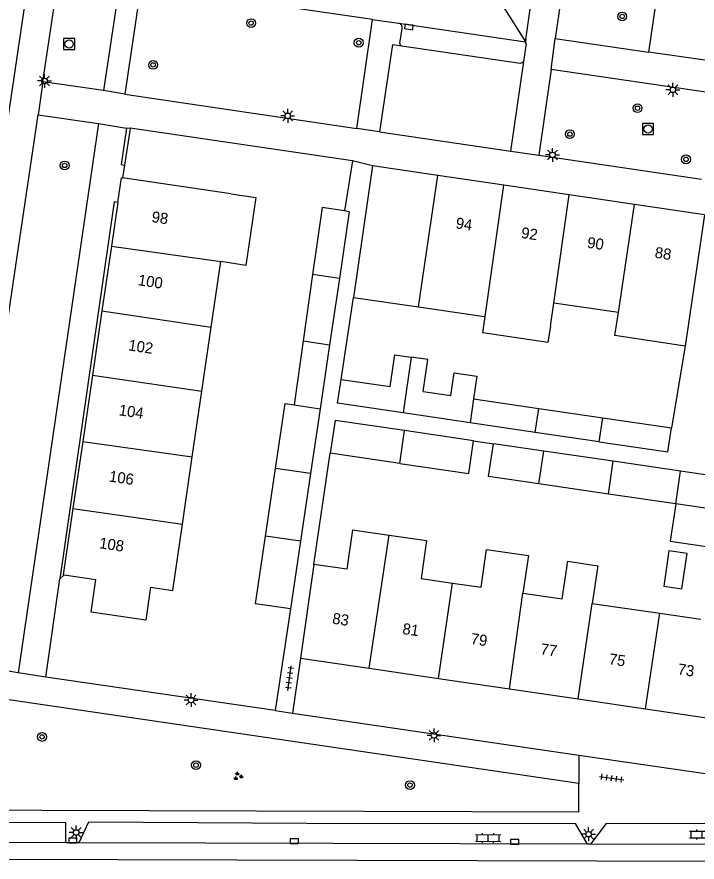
# Model space of a CAD drawing. Extents: x 132999 to 136000, y 398499 to 400501.
# Drawn here: x 134481.4 to 134542.9, y 399286.4 to 399362.9 of the extents above; entities that cross this region are included whole.
import ezdxf

# ---------------------------------------------------------------- set-up
doc = ezdxf.new("R2010")
doc.units = 0
for name, color, linetype in [('gg-afsc-erfafscheiding', 7, 'Continuous'), ('gg-afsc-muur', 7, 'Continuous'), ('gg-anno-huisnummerreeks BGT', 7, 'Continuous'), ('gg-bbg-bijgebouw', 7, 'Continuous'), ('gg-bbg-gedigitaliseerde bebouwing', 7, 'Continuous'), ('gg-bbg-gedigitaliseerde bijgebouw', 7, 'Continuous'), ('gg-bbg-hoofdgebouw', 7, 'Continuous'), ('gg-bbg-luifel en loopbrug', 7, 'Continuous'), ('gg-bbg-tussenscheiding', 7, 'Continuous'), ('gg-knt-verharding', 7, 'Continuous'), ('gg-knt-verharding nz', 7, 'Continuous'), ('gt-grn-groengrens', 7, 'Continuous'), ('gt-grn-weggrens', 7, 'Continuous'), ('gt-symb-boom', 7, 'Continuous'), ('gt-symb-groenvak', 7, 'Continuous'), ('gt-symb-klinker verharding', 7, 'Continuous'), ('gt-symb-kolk', 7, 'Continuous'), ('gt-symb-lichtmast', 7, 'Continuous'), ('gt-symb-rioolschacht', 7, 'Continuous'), ('gt-symb-tegel verharding', 7, 'Continuous')]:
    doc.layers.add(name, color=color, linetype=linetype)

# ---------------------------------------------------------------- blocks, each defined once
blk = doc.blocks.new('gt0-KOLK')
at = {"layer": 'gt-symb-kolk'}
blk.add_lwpolyline([(0, 0), (0.375, 0), (0.375, 0.4), (-0.375, 0.4), (-0.375, 0), (0, 0)], dxfattribs=at)
blk = doc.blocks.new('gt0-LMAST')
at = {"layer": 'gt-symb-lichtmast'}
for p, q in [((-0.182, 0.173), (-0.447, 0.438)), ((-0.005, 0.246), (-0.005, 0.621)), ((0.172, 0.173), (0.437, 0.438)), ((-0.255, -0.004), (-0.63, -0.004)), ((-0.182, -0.181), (-0.447, -0.446)), ((-0.005, -0.254), (-0.005, -0.629)), ((0.437, -0.446), (0.172, -0.181)), ((0.245, -0.004), (0.62, -0.004))]:
    blk.add_line(p, q, dxfattribs=at)
blk.add_circle((-0.005, -0.004), 0.25, dxfattribs=at)
blk = doc.blocks.new('gt0-BOOM')
at = {"layer": 'gt-symb-boom'}
for radius in [0.4, 0.2]:
    blk.add_circle((0, 0), radius, dxfattribs=at)
blk = doc.blocks.new('gt0-RS')
at = {"layer": 'gt-symb-rioolschacht'}
blk.add_lwpolyline([(-0.5, -0.5), (0.5, -0.5), (0.5, 0.5), (-0.5, 0.5)], close=True, dxfattribs=at)
blk.add_circle((0, 0), 0.375, dxfattribs=at)
blk = doc.blocks.new('gt0-TEG1')
at = {"layer": 'gt-symb-tegel verharding'}
for p, q in [((-1.125, 0), (1.125, 0)), ((-0.9, -0.25), (-0.9, 0.25)), ((-0.45, -0.25), (-0.45, 0.25)), ((0, -0.25), (0, 0.25)), ((0.45, -0.25), (0.45, 0.25)), ((0.9, -0.25), (0.9, 0.25))]:
    blk.add_line(p, q, dxfattribs=at)
blk = doc.blocks.new('gt0-GRVAK')
at = {"layer": 'gt-symb-groenvak'}
for p, q in [((-0.11, 0.189), (-0.228, 0.24)), ((-0.182, 0.153), (0.088, 0.153)), ((-0.091, 0.211), (-0.156, 0.322)), ((-0.047, 0.214), (-0.047, 0.393)), ((-0.004, 0.211), (0.061, 0.322)), ((0.015, 0.189), (0.133, 0.24)), ((0.262, -0.052), (0.197, 0.059)), ((0.305, -0.049), (0.305, 0.13)), ((0.349, -0.052), (0.414, 0.059)), ((-0.245, -0.228), (-0.363, -0.177)), ((-0.318, -0.264), (-0.047, -0.264)), ((-0.226, -0.206), (-0.291, -0.095)), ((-0.183, -0.203), (-0.183, -0.024)), ((-0.139, -0.206), (-0.074, -0.095)), ((-0.12, -0.228), (-0.002, -0.177)), ((0.243, -0.074), (0.125, -0.023)), ((0.17, -0.11), (0.441, -0.11)), ((0.368, -0.074), (0.486, -0.023))]:
    blk.add_line(p, q, dxfattribs=at)
blk = doc.blocks.new('gt0-KL1')
at = {"layer": 'gt-symb-klinker verharding'}
for p, q in [((-1.15, 0.3), (1.15, 0.3)), ((-1, -0.3), (-1, 0.3)), ((-0.5, 0.3), (-0.5, 0.45)), ((0, -0.3), (0, 0.3)), ((0.5, 0.3), (0.5, 0.45)), ((1, -0.3), (1, 0.3)), ((-1.15, -0.3), (1.15, -0.3)), ((-0.5, -0.45), (-0.5, -0.3)), ((0.5, -0.45), (0.5, -0.3))]:
    blk.add_line(p, q, dxfattribs=at)

msp = doc.modelspace()

# ---------------------------------------------------------------- linework, layer by layer
at = {"layer": 'gg-afsc-erfafscheiding'}
for p, q in [((134510.75, 399330.102), (134511.853, 399337.527)), ((134541.834, 399333.129), (134540.607, 399325.713)), ((134522.705, 399324.553), (134524.508, 399324.288)), ((134508.266, 399313.373), (134509.757, 399323.423)), ((134484.02, 399303.17), (134485.301, 399312.072)), ((134485.698, 399312.415), (134485.301, 399312.072)), ((134506.162, 399309.343), (134504.756, 399300.134)), ((134504.756, 399300.134), (134484.02, 399303.17))]:
    msp.add_line(p, q, dxfattribs=at)
at = {"layer": 'gg-afsc-muur'}
for p, q in [((134491.655, 399352.804), (134491.142, 399349.493)), ((134491.663, 399352.854), (134491.655, 399352.804)), ((134511.749, 399349.896), (134491.663, 399352.854)), ((134491.142, 399349.493), (134490.964, 399348.348)), ((134511.749, 399349.896), (134511.042, 399345.348))]:
    msp.add_line(p, q, dxfattribs=at)
at = {"layer": 'gg-bbg-bijgebouw'}
for p, q in [((134513.58, 399349.44), (134511.853, 399337.527)), ((134519.471, 399348.568), (134513.58, 399349.44)), ((134511.042, 399345.348), (134509.014, 399345.648)), ((134511.475, 399345.284), (134510.582, 399339.241)), ((134511.475, 399345.284), (134511.042, 399345.348)), ((134510.582, 399339.241), (134509.693, 399333.228)), ((134509.693, 399333.228), (134508.838, 399327.445)), ((134508.838, 399327.445), (134507.972, 399321.586)), ((134507.972, 399321.586), (134507.069, 399315.478)), ((134507.069, 399315.478), (134506.162, 399309.343)), ((134506.162, 399309.343), (134502.996, 399309.811))]:
    msp.add_line(p, q, dxfattribs=at)
at = {"layer": 'gg-bbg-gedigitaliseerde bebouwing'}
for p, q in [((134543.59, 399345), (134541.834, 399333.129)), ((134498.99, 399334.826), (134499.86, 399340.762)), ((134517.74, 399336.673), (134523.273, 399335.871)), ((134529.655, 399334.931), (134529.962, 399337.015)), ((134535.804, 399336.15), (134529.962, 399337.015)), ((134523.273, 399335.871), (134523.762, 399335.799)), ((134498.142, 399329.034), (134498.99, 399334.826)), ((134497.272, 399323.101), (134498.142, 399329.034)), ((134496.38, 399317.015), (134497.272, 399323.101)), ((134495.5, 399311.01), (134496.38, 399317.015)), ((134511.773, 399316.503), (134515.079, 399316.024)), ((134527.176, 399310.752), (134530.722, 399310.238)), ((134533.449, 399309.843), (134539.541, 399308.96)), ((134539.541, 399308.96), (134543.277, 399308.418))]:
    msp.add_line(p, q, dxfattribs=at)
for points in [[(134500.76, 399346.9), (134503.032, 399346.564), (134502.125, 399340.427), (134499.86, 399340.762)], [(134529.655, 399334.931), (134529.436, 399333.447), (134523.543, 399334.319), (134523.762, 399335.799)], [(134541.834, 399333.129), (134535.498, 399334.067), (134535.804, 399336.15)], [(134511.773, 399316.503), (134511.256, 399312.938), (134508.266, 399313.373)], [(134515.079, 399316.024), (134518.463, 399315.533), (134517.964, 399312.092), (134520.814, 399311.679)], [(134520.814, 399311.679), (134523.386, 399311.306), (134523.881, 399314.723), (134527.672, 399314.174), (134527.176, 399310.752)], [(134530.722, 399310.238), (134531.224, 399313.652), (134533.95, 399313.252), (134533.449, 399309.843)]]:
    msp.add_lwpolyline(points, dxfattribs=at)
at = {"layer": 'gg-bbg-gedigitaliseerde bijgebouw'}
for p, q in [((134509.014, 399345.648), (134508.153, 399339.586)), ((134508.153, 399339.586), (134507.301, 399333.585)), ((134511.853, 399337.527), (134517.74, 399336.673)), ((134507.301, 399333.585), (134506.479, 399327.796)), ((134510.75, 399330.102), (134515.173, 399329.452)), ((134518.141, 399329.015), (134520.646, 399328.647)), ((134522.71, 399328.344), (134528.598, 399327.479)), ((134528.598, 399327.479), (134534.391, 399326.627)), ((134522.405, 399326.181), (134516.343, 399327.072)), ((134534.391, 399326.627), (134540.607, 399325.713)), ((134528.288, 399325.316), (134522.405, 399326.181)), ((134522.705, 399324.553), (134516.466, 399325.47)), ((134534.071, 399324.466), (134528.288, 399325.316)), ((134529.059, 399323.62), (134524.508, 399324.288)), ((134516.03, 399322.501), (134509.757, 399323.423)), ((134535.337, 399322.697), (134529.059, 399323.62)), ((134541.427, 399321.803), (134535.337, 399322.697)), ((134503.901, 399315.934), (134504.803, 399322.035)), ((134547.78, 399320.87), (134541.427, 399321.803)), ((134534.901, 399319.729), (134528.623, 399320.652)), ((134540.991, 399318.835), (134534.901, 399319.729)), ((134547.344, 399317.902), (134540.991, 399318.835)), ((134502.996, 399309.811), (134503.901, 399315.934))]:
    msp.add_line(p, q, dxfattribs=at)
for points in [[(134515.173, 399329.452), (134515.598, 399332.338), (134517.082, 399332.119)], [(134518.141, 399329.015), (134518.566, 399331.901), (134517.082, 399332.119)], [(134520.646, 399328.647), (134520.95, 399330.711), (134523.014, 399330.408), (134522.71, 399328.344)], [(134516.343, 399327.072), (134510.408, 399327.945), (134510.75, 399330.102)], [(134504.803, 399322.035), (134505.672, 399327.915), (134506.479, 399327.796)], [(134516.466, 399325.47), (134510.193, 399326.391), (134509.757, 399323.423)], [(134534.071, 399324.466), (134540.29, 399323.552), (134540.607, 399325.713)], [(134516.03, 399322.501), (134522.269, 399321.585), (134522.705, 399324.553)], [(134528.623, 399320.652), (134524.072, 399321.32), (134524.508, 399324.288)]]:
    msp.add_lwpolyline(points, dxfattribs=at)
at = {"layer": 'gg-bbg-hoofdgebouw'}
for p, q in [((134500.76, 399346.9), (134490.964, 399348.348)), ((134525.44, 399347.685), (134519.471, 399348.568)), ((134531.363, 399346.809), (134525.44, 399347.685)), ((134537.256, 399345.937), (134531.363, 399346.809)), ((134490.549, 399346.114), (134489.968, 399342.165)), ((134543.59, 399345), (134537.256, 399345.937)), ((134489.968, 399342.165), (134489.104, 399336.301)), ((134489.104, 399336.301), (134488.251, 399330.503)), ((134488.251, 399330.503), (134487.367, 399324.503)), ((134487.367, 399324.503), (134486.475, 399318.439)), ((134508.266, 399313.373), (134507.068, 399304.889)), ((134485.698, 399312.415), (134488.56, 399312.004)), ((134493.509, 399311.295), (134495.5, 399311.01)), ((134507.068, 399304.889), (134513.262, 399303.979)), ((134513.262, 399303.979), (134519.542, 399303.057)), ((134519.542, 399303.057), (134525.971, 399302.112)), ((134525.971, 399302.112), (134532.158, 399301.204)), ((134532.158, 399301.204), (134538.262, 399300.307)), ((134538.262, 399300.307), (134544.612, 399299.374))]:
    msp.add_line(p, q, dxfattribs=at)
for points in [[(134490.549, 399346.114), (134490.88, 399348.36), (134490.964, 399348.348)], [(134486.475, 399318.439), (134485.59, 399312.43), (134485.698, 399312.415)], [(134493.509, 399311.295), (134493.083, 399308.324), (134488.134, 399309.034), (134488.56, 399312.004)]]:
    msp.add_lwpolyline(points, dxfattribs=at)
at = {"layer": 'gg-bbg-luifel en loopbrug'}
for points in [[(134540.991, 399318.835), (134540.504, 399315.464), (134546.852, 399314.532), (134547.344, 399317.902)], [(134539.902, 399311.395), (134541.541, 399311.153), (134542.014, 399314.354), (134540.375, 399314.596), (134539.902, 399311.395)]]:
    msp.add_lwpolyline(points, dxfattribs=at)
at = {"layer": 'gg-bbg-tussenscheiding'}
for p, q in [((134517.74, 399336.673), (134519.471, 399348.568)), ((134523.762, 399335.799), (134525.44, 399347.685)), ((134529.962, 399337.015), (134531.363, 399346.809)), ((134535.804, 399336.15), (134537.256, 399345.937)), ((134489.968, 399342.165), (134499.86, 399340.762)), ((134510.582, 399339.241), (134508.153, 399339.586)), ((134489.104, 399336.301), (134498.99, 399334.826)), ((134507.301, 399333.585), (134509.693, 399333.228)), ((134517.082, 399332.119), (134516.343, 399327.072)), ((134488.251, 399330.503), (134498.142, 399329.034)), ((134522.71, 399328.344), (134522.405, 399326.181)), ((134506.479, 399327.796), (134508.838, 399327.445)), ((134528.288, 399325.316), (134528.598, 399327.479)), ((134534.071, 399324.466), (134534.391, 399326.627)), ((134516.03, 399322.501), (134516.466, 399325.47)), ((134487.367, 399324.503), (134497.272, 399323.101)), ((134528.623, 399320.652), (134529.059, 399323.62)), ((134534.901, 399319.729), (134535.337, 399322.697)), ((134507.972, 399321.586), (134504.803, 399322.035)), ((134540.991, 399318.835), (134541.427, 399321.803)), ((134486.475, 399318.439), (134496.38, 399317.015)), ((134507.069, 399315.478), (134503.901, 399315.934)), ((134513.262, 399303.979), (134515.079, 399316.024)), ((134519.542, 399303.057), (134520.814, 399311.679)), ((134525.971, 399302.112), (134527.176, 399310.752)), ((134532.158, 399301.204), (134533.449, 399309.843)), ((134538.262, 399300.307), (134539.541, 399308.96))]:
    msp.add_line(p, q, dxfattribs=at)
at = {"layer": 'gg-knt-verharding'}
for p, q in [((134533.212, 399382.444), (134530.098, 399360.958)), ((134490.709, 399366.054), (134489.233, 399356.247)), ((134492.638, 399365.769), (134491.178, 399355.923)), ((134513.569, 399362.688), (134492.638, 399365.769)), ((134512.141, 399352.807), (134513.569, 399362.688)), ((134513.569, 399362.688), (134515.913, 399362.346)), ((134516.032, 399360.539), (134516.253, 399361.86)), ((134530.098, 399360.958), (134538.525, 399359.73)), ((134515.369, 399360.416), (134514.215, 399352.496)), ((134515.369, 399360.416), (134516.209, 399360.293)), ((134527.411, 399360.657), (134527.388, 399360.533)), ((134527.45, 399360.855), (134527.411, 399360.657)), ((134580.632, 399353.591), (134538.525, 399359.73)), ((134526.071, 399350.758), (134527.248, 399358.872)), ((134529.729, 399358.135), (134528.609, 399350.387)), ((134544.529, 399355.982), (134529.729, 399358.135)), ((134489.233, 399356.247), (134483.756, 399357.025)), ((134491.178, 399355.923), (134512.141, 399352.807)), ((134475.942, 399304.429), (134483.348, 399354.059)), ((134483.348, 399354.059), (134488.805, 399353.257)), ((134488.805, 399353.257), (134481.517, 399303.57)), ((134491.655, 399352.804), (134491.327, 399352.855)), ((134514.215, 399352.496), (134526.071, 399350.758)), ((134528.609, 399350.387), (134543.337, 399348.229)), ((134481.517, 399303.57), (134475.942, 399304.429)), ((134507.068, 399304.889), (134506.327, 399299.904)), ((134532.24, 399293.55), (134475.55, 399301.87)), ((134506.327, 399299.904), (134532.24, 399296.109)), ((134532.24, 399296.109), (134571.854, 399290.308)), ((134485.839, 399288.188), (134474.169, 399288.224)), ((134487.026, 399288.184), (134485.839, 399288.188)), ((134533.027, 399288.044), (134487.026, 399288.184)), ((134533.294, 399288.043), (134533.027, 399288.044)), ((134555.506, 399287.975), (134533.294, 399288.043))]:
    msp.add_line(p, q, dxfattribs=at)
for points in [[(134484.922, 399382.506), (134484.805, 399381.727), (134484.857, 399381.719), (134483.108, 399369.875), (134482.962, 399369.895), (134475.551, 399319.932)], [(134527.45, 399360.855), (134528.325, 399367.032), (134530.342, 399380.885)], [(134483.756, 399357.025), (134485.195, 399366.72), (134485.466, 399366.678), (134485.485, 399366.824)], [(134516.209, 399360.293), (134526.931, 399358.719), (134527.101, 399358.772), (134527.248, 399358.872)], [(134527.248, 399358.872), (134527.486, 399360.514), (134527.388, 399360.533)], [(134491.327, 399352.855), (134490.842, 399349.539), (134491.142, 399349.493)], [(134490.549, 399346.114), (134490.21, 399346.17), (134485.301, 399312.072)], [(134473.92, 399291.17), (134532.24, 399290.98), (134532.24, 399293.55)], [(134485.839, 399288.188), (134485.844, 399289.988), (134474.174, 399290.024)], [(134533.027, 399288.044), (134531.925, 399289.917), (134512.589, 399289.897), (134487.881, 399290.033), (134487.026, 399288.184)], [(134555.506, 399287.975), (134554.655, 399289.896), (134534.704, 399289.92), (134533.294, 399288.043)]]:
    msp.add_lwpolyline(points, dxfattribs=at)
for centre, radius, start, end in [((134515.838, 399361.931), 0.421, 350.23185, 79.72054), ((134516.267, 399360.521), 0.236, 175.71858, 255.75237)]:
    msp.add_arc(centre, radius, start, end, dxfattribs=at)
at = {"layer": 'gg-knt-verharding nz'}
for p, q in [((134515.913, 399362.346), (134527.411, 399360.657)), ((134425.1, 399286.87), (134570.106, 399286.43))]:
    msp.add_line(p, q, dxfattribs=at)
at = {"layer": 'gt-grn-groengrens'}
msp.add_line((134539.25, 399364.7), (134538.525, 399359.73), dxfattribs=at)
at = {"layer": 'gt-grn-weggrens'}
for p, q in [((134523.067, 399367.538), (134527.411, 399360.657)), ((134529.729, 399358.135), (134530.098, 399360.958)), ((134483.756, 399357.025), (134483.348, 399354.059)), ((134491.178, 399355.923), (134489.233, 399356.247)), ((134488.805, 399353.257), (134491.327, 399352.855)), ((134514.215, 399352.496), (134512.141, 399352.807)), ((134526.071, 399350.758), (134528.609, 399350.387)), ((134513.58, 399349.44), (134511.749, 399349.896)), ((134484.02, 399303.17), (134481.517, 399303.57)), ((134504.756, 399300.134), (134506.327, 399299.904)), ((134532.24, 399296.109), (134532.24, 399293.55))]:
    msp.add_line(p, q, dxfattribs=at)

# ---------------------------------------------------------------- block references
at = {"layer": 'gt-symb-boom'}
for p in [(134536.152, 399362.951), (134502.594, 399362.349), (134512.325, 399360.574), (134493.732, 399358.566), (134537.541, 399354.646), (134531.422, 399352.302), (134541.92, 399350.019), (134485.732, 399349.468), (134483.688, 399297.757), (134497.606, 399295.199), (134516.963, 399293.397)]:
    msp.add_blockref('gt0-BOOM', p, dxfattribs=at)
at = {"layer": 'gt-symb-groenvak'}
msp.add_blockref('gt0-GRVAK', (134501.404, 399294.193), dxfattribs=at)
at = {"layer": 'gt-symb-klinker verharding', "rotation": -0.17188682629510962}
for p in [(134524.027, 399288.611), (134543.389, 399288.937)]:
    msp.add_blockref('gt0-KL1', p, dxfattribs=at)
at = {"layer": 'gt-symb-kolk'}
for p, rotation in [((134516.89, 399362.203), 171.68272433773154), ((134486.471, 399288.187), -0.05729576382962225), ((134506.49, 399288.125), -0.11459140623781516), ((134526.419, 399288.063), -0.2291818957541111)]:
    msp.add_blockref('gt0-KOLK', p, dxfattribs=dict(at, rotation=rotation))
at = {"layer": 'gt-symb-lichtmast'}
for p in [(134483.917, 399357.121), (134540.741, 399356.31), (134505.908, 399353.957), (134529.853, 399350.423), (134497.168, 399301.097), (134519.141, 399297.899), (134486.776, 399289.115), (134533.116, 399288.957)]:
    msp.add_blockref('gt0-LMAST', p, dxfattribs=at)
at = {"layer": 'gt-symb-rioolschacht'}
for p in [(134486.137, 399360.455), (134538.496, 399352.761)]:
    msp.add_blockref('gt0-RS', p, dxfattribs=at)
at = {"layer": 'gt-symb-tegel verharding'}
for p, rotation in [((134506.067, 399303.088), 82.81812146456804), ((134535.199, 399294.027), -8.340866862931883)]:
    msp.add_blockref('gt0-TEG1', p, dxfattribs=dict(at, rotation=rotation))

# ---------------------------------------------------------------- texts
at = {"layer": 'gg-anno-huisnummerreeks BGT'}
for s, rotation, p in [('98', 351.6, (134493.547, 399344.352)), ('94', 351.6, (134521.046, 399343.785)), ('92', 351.6, (134526.961, 399342.91)), ('90', 351.6, (134532.936, 399342.026)), ('88', 351.6, (134539.05, 399341.122)), ('100', 351.6, (134492.313, 399338.634)), ('102', 351.6, (134491.444, 399332.736)), ('104', 351.6, (134490.581, 399326.868)), ('106', 351.6, (134489.698, 399320.874)), ('108', 351.6, (134488.809, 399314.836)), ('83', 351.7, (134509.887, 399308.011)), ('81', 351.7, (134516.229, 399307.08)), ('79', 351.7, (134522.406, 399306.172)), ('77', 351.7, (134528.71, 399305.246)), ('75', 351.7, (134534.896, 399304.338)), ('73', 351.7, (134541.122, 399303.423))]:
    msp.add_text(s, height=1, rotation=rotation, dxfattribs=at).set_placement(p)

doc.saveas('drawing.dxf')
